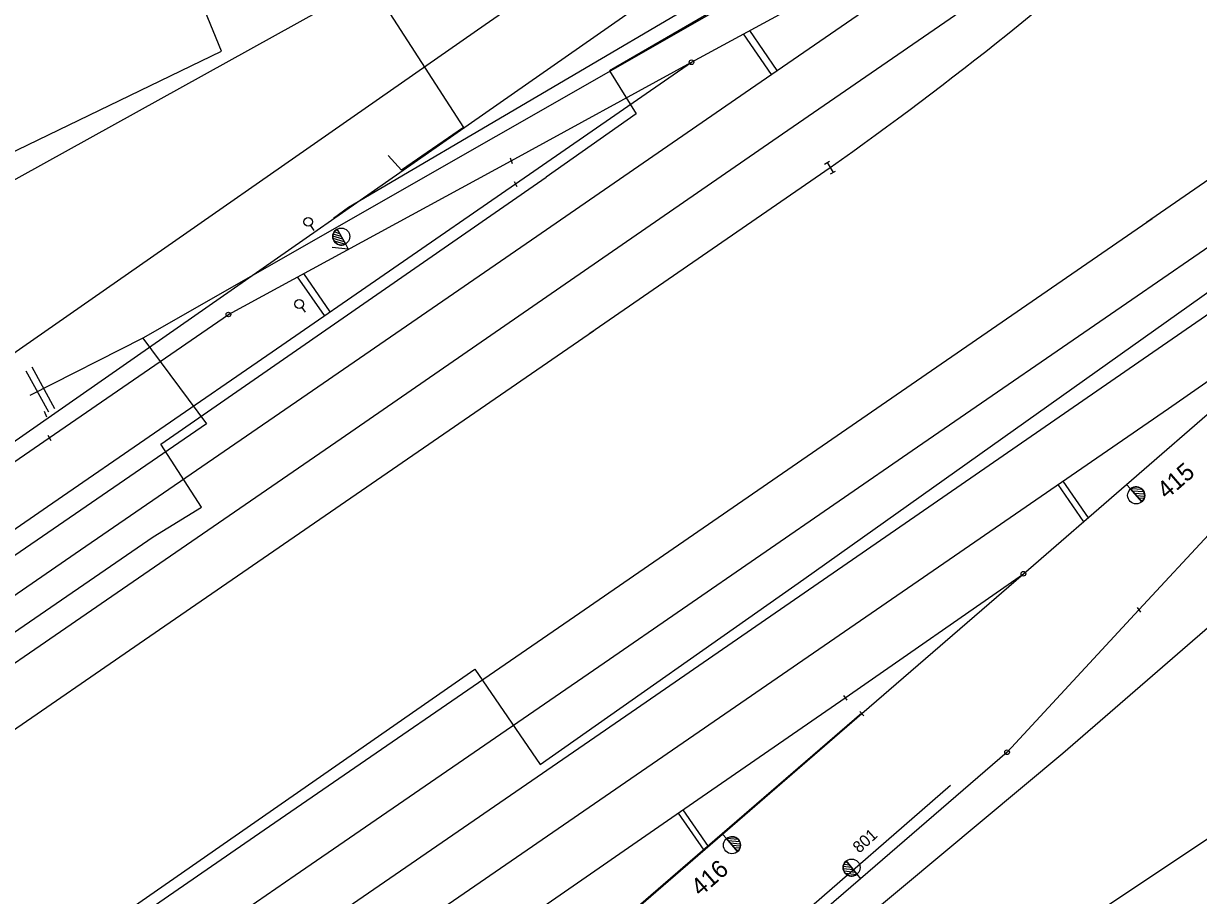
# Model space of a CAD drawing. Extents: x -469926 to -462499, y -1098642 to -1092733.
# Drawn here: x -465036.5 to -464935.8, y -1095237 to -1095162.2 of the extents above; entities that cross this region are included whole.
import ezdxf

# ---------------------------------------------------------------- set-up
doc = ezdxf.new("R2010")
doc.units = 0
for name, color, linetype in [('Vrstva 1', 7, 'Continuous'), ('Vrstva 16', 7, 'Continuous'), ('Vrstva 18', 7, 'Continuous'), ('Vrstva 2', 7, 'Continuous'), ('Vrstva 26', 7, 'Continuous'), ('Vrstva 46', 7, 'Continuous'), ('Vrstva 50', 7, 'Continuous'), ('Vrstva 51', 7, 'Continuous'), ('Vrstva 54', 7, 'Continuous'), ('Vrstva 55', 7, 'Continuous'), ('Vrstva 6', 7, 'Continuous'), ('Vrstva 62', 7, 'Continuous'), ('Vrstva 8', 7, 'Continuous')]:
    doc.layers.add(name, color=color, linetype=linetype)

msp = doc.modelspace()

# ---------------------------------------------------------------- linework, layer by layer
at = {"layer": 'Vrstva 1'}
for p, q in [((-464930.08, -1095123.21), (-465604.79, -1095594.4)), ((-464941.46, -1095185.87), (-464899.6, -1095157.05)), ((-464987.95, -1095188.77), (-464967.35, -1095174.56)), ((-464962.52, -1095194.64), (-464939.72, -1095178.93)), ((-464940.86, -1095191.22), (-464923.71, -1095179.34)), ((-465008.66, -1095181.56), (-465010.05, -1095181.42)), ((-465008.66, -1095181.56), (-465010.05, -1095181.42)), ((-464959.85, -1095198.53), (-464941.46, -1095185.87)), ((-465026.13, -1095215.09), (-464987.64, -1095188.57)), ((-464959.72, -1095204.26), (-464940.86, -1095191.22)), ((-464938.34, -1095195.24), (-464933.53, -1095191.89)), ((-464941.92, -1095201.75), (-464932.09, -1095193.21)), ((-464989.27, -1095213.08), (-464962.52, -1095194.64)), ((-464957.14, -1095208.19), (-464938.34, -1095195.24)), ((-464986.73, -1095217.05), (-464959.85, -1095198.53)), ((-464950.77, -1095209.42), (-464941.92, -1095201.75)), ((-464983.96, -1095220.97), (-464959.72, -1095204.26)), ((-465007.73, -1095243.02), (-464957.14, -1095208.19)), ((-464966.05, -1095220.06), (-464950.77, -1095209.42)), ((-464964.62, -1095221.42), (-464950.77, -1095209.42)), ((-464964.62, -1095221.42), (-464950.77, -1095209.42)), ((-465015.86, -1095231.38), (-464989.27, -1095213.08)), ((-465047.97, -1095230.12), (-465026.13, -1095215.09)), ((-465047.97, -1095230.12), (-465026.13, -1095215.09)), ((-465013.22, -1095235.29), (-464986.73, -1095217.05)), ((-464978.69, -1095228.8), (-464966.05, -1095220.06)), ((-465010.49, -1095239.26), (-464983.96, -1095220.97)), ((-464928.83, -1095228.07), (-464946.4, -1095239.79)), ((-465005.04, -1095247.02), (-464978.69, -1095228.8)), ((-465037.77, -1095246.48), (-465015.86, -1095231.38)), ((-465035.21, -1095250.43), (-465013.22, -1095235.29))]:
    msp.add_line(p, q, dxfattribs=at)
for points in [[(-464940.22, -1095179.25), (-464920.04, -1095165.33), (-464892.71, -1095146.51), (-464867.81, -1095129.37), (-464845.96, -1095114.34), (-464821.29, -1095097.22)], [(-465050.14, -1095214.48), (-465034.45, -1095203.65), (-465015.18, -1095190.36), (-464994.32, -1095175.97), (-464979.23, -1095165.52), (-464968.95, -1095159.91), (-464956.87, -1095153.32), (-464954.51, -1095152.03), (-464939.88, -1095144.06), (-464925.29, -1095136.11), (-464915.63, -1095130.86), (-464899.25, -1095121.96), (-464883.59, -1095113.44), (-464858.21, -1095099.59), (-464856.89, -1095098.88)], [(-465299.53, -1095397.72), (-465279.51, -1095383.93), (-465245.31, -1095360.38), (-465221.86, -1095344.22), (-465188.35, -1095321.12), (-465161.65, -1095302.72), (-465141.83, -1095289.07), (-465111.01, -1095267.84), (-465085.66, -1095250.39), (-465067.71, -1095238.02), (-465044.83, -1095222.26), (-465028.95, -1095211.34), (-465009.28, -1095197.81), (-464990.44, -1095184.8), (-464971.42, -1095171.67), (-464938.27, -1095148.8), (-464923.59, -1095138.69), (-464916.41, -1095133.75), (-464913.95, -1095132.05), (-464899.25, -1095121.96), (-464885.18, -1095112.29)], [(-465302.13, -1095393.8), (-465281.92, -1095379.85), (-465248.22, -1095356.6), (-465224.39, -1095340.19), (-465191.04, -1095317.22), (-465164.14, -1095298.72), (-465144.29, -1095285.02), (-465113.48, -1095263.74), (-465088.4, -1095246.47), (-465070.22, -1095233.95), (-465047.5, -1095218.29), (-465031.62, -1095207.37), (-465012.2, -1095194.01), (-464992.95, -1095180.77), (-464974.16, -1095167.8), (-464953.5, -1095153.56), (-464939.88, -1095144.06)], [(-465307.43, -1095385.96), (-465286.65, -1095371.69), (-465253.06, -1095348.54), (-465229.52, -1095332.3), (-465199.22, -1095311.43), (-465169.33, -1095290.81), (-465149.6, -1095277.23), (-465118.72, -1095255.95), (-465093.88, -1095238.85), (-465075.51, -1095226.19), (-465053, -1095210.63), (-465034.3, -1095197.75), (-465018.94, -1095187.17), (-464994.7, -1095173.97), (-464979.23, -1095165.52)], [(-464923.38, -1095193.56), (-464934.5, -1095205.65), (-464940.86, -1095212.52), (-464952.17, -1095224.73), (-464964.73, -1095235.61), (-464994.08, -1095260.93), (-465006.42, -1095271.75), (-465015.28, -1095279.41), (-465028.02, -1095292.96), (-465032.16, -1095297.34), (-465049.99, -1095316.73), (-465057.17, -1095324.8), (-465069.29, -1095338), (-465055.29, -1095325.61)], [(-464964.62, -1095221.38), (-464976.6, -1095231.73), (-464985.45, -1095239.39), (-465000.75, -1095250.04), (-465029.96, -1095270.02), (-465060.99, -1095291.48), (-465088.87, -1095310.8)]]:
    msp.add_lwpolyline(points, dxfattribs=at)
msp.add_arc((-465144.52, -1094923.25), 307.48, 305.1847, 312.2798, dxfattribs=at)
at = {"layer": 'Vrstva 16'}
for p, q in [((-465011.89, -1095179.53), (-465011.61, -1095179.95)), ((-465012.65, -1095186.57), (-465012.35, -1095186.98))]:
    msp.add_line(p, q, dxfattribs=at)
for centre in [(-465012.1, -1095179.22), (-465012.87, -1095186.27)]:
    msp.add_circle(centre, 0.378, dxfattribs=at)
at = {"layer": 'Vrstva 18'}
for p, q in [((-464967.82, -1095174.26), (-464967.39, -1095174)), ((-464967.6, -1095174.13), (-464967.09, -1095174.99)), ((-464967.35, -1095174.56), (-464967.35, -1095174.56)), ((-464967.3, -1095175.11), (-464966.88, -1095174.86))]:
    msp.add_line(p, q, dxfattribs=at)
at = {"layer": 'Vrstva 26'}
msp.add_lwpolyline([(-465009.93, -1095178.89), (-465008.64, -1095177.95), (-464976.35, -1095158.93), (-464958.24, -1095148.86), (-464915.86, -1095123.56), (-464906.97, -1095118)], dxfattribs=at)
at = {"layer": 'Vrstva 46'}
for p, q in [((-465011.06, -1095152.07), (-464998.79, -1095171.11)), ((-465011.06, -1095152.07), (-464998.79, -1095171.11)), ((-465057.73, -1095186.96), (-465006.79, -1095158.69)), ((-465057.73, -1095186.96), (-465006.79, -1095158.69)), ((-464998.79, -1095171.11), (-465004.1, -1095174.79)), ((-464998.79, -1095171.11), (-465004.1, -1095174.79)), ((-465004.1, -1095174.79), (-465005.24, -1095173.52)), ((-465004.1, -1095174.79), (-465005.24, -1095173.52))]:
    msp.add_line(p, q, dxfattribs=at)
at = {"layer": 'Vrstva 50'}
for p, q in [((-464996.93, -1095162.29), (-464982.5, -1095152.25)), ((-465060.04, -1095206.31), (-464996.93, -1095162.29)), ((-465060.04, -1095206.31), (-464996.93, -1095162.29)), ((-464913.41, -1095195.36), (-464947.39, -1095224.84)), ((-464947.39, -1095224.84), (-464971.07, -1095244.61))]:
    msp.add_line(p, q, dxfattribs=at)
at = {"layer": 'Vrstva 51'}
for p, q in [((-465019.53, -1095164.56), (-465025.06, -1095151.11)), ((-464961.23, -1095151.74), (-464986.27, -1095166.26)), ((-464969.59, -1095209.87), (-464897.67, -1095158.73)), ((-465044.13, -1095176.48), (-465019.53, -1095164.56)), ((-464986.27, -1095166.26), (-464983.99, -1095169.96)), ((-464983.99, -1095169.96), (-464991.68, -1095175.4)), ((-465024.74, -1095198.3), (-464991.68, -1095175.4)), ((-465024.74, -1095198.3), (-464991.68, -1095175.4)), ((-465021.26, -1095203.69), (-465024.74, -1095198.3)), ((-465021.26, -1095203.69), (-465024.74, -1095198.3)), ((-465025.39, -1095206.24), (-465021.26, -1095203.69)), ((-465025.39, -1095206.24), (-465021.26, -1095203.69)), ((-465068.62, -1095235.99), (-465025.39, -1095206.24)), ((-465068.62, -1095235.99), (-465025.39, -1095206.24)), ((-464992.22, -1095225.8), (-464969.59, -1095209.87)), ((-465145.01, -1095319.95), (-464997.81, -1095217.61)), ((-464997.81, -1095217.61), (-464992.22, -1095225.8)), ((-464990.47, -1095256.64), (-464957.02, -1095227.56))]:
    msp.add_line(p, q, dxfattribs=at)
at = {"layer": 'Vrstva 54'}
msp.add_line((-465026.27, -1095189.19), (-465035.97, -1095194.12), dxfattribs=at)
msp.add_line((-465026.27, -1095189.19), (-465035.97, -1095194.12), dxfattribs=at)
msp.add_lwpolyline([(-464916.82, -1095124.42), (-464935.66, -1095137.37), (-465026.27, -1095189.19), (-465020.81, -1095196.55), (-465298.4, -1095387.38), (-465300.51, -1095384.31), (-465702.28, -1095658.07)], dxfattribs=at)
at = {"layer": 'Vrstva 55'}
for p, q in [((-464952.17, -1095224.73), (-464940.86, -1095212.52)), ((-464941.01, -1095212.31), (-464940.72, -1095212.72)), ((-464940.86, -1095212.52), (-464940.86, -1095212.52)), ((-464965.67, -1095234.42), (-464966.18, -1095234.36)), ((-464965.84, -1095234.21), (-464966.08, -1095234.18)), ((-464965.04, -1095235.21), (-464965.96, -1095234.06)), ((-464965.96, -1095234.06), (-464965.04, -1095235.21)), ((-464965.51, -1095234.62), (-464966.23, -1095234.54)), ((-464965.34, -1095234.83), (-464966.23, -1095234.73)), ((-464965.18, -1095235.04), (-464966.17, -1095234.93)), ((-464965.09, -1095235.24), (-464966.04, -1095235.13)), ((-464965.04, -1095235.21), (-464964.73, -1095235.61)), ((-464965.04, -1095235.21), (-464965.04, -1095235.21))]:
    msp.add_line(p, q, dxfattribs=at)
for centre, radius in [((-464952.17, -1095224.73), 0.2), ((-464965.5, -1095234.63), 0.731)]:
    msp.add_circle(centre, radius, dxfattribs=at)
msp.add_arc((-464965.5, -1095234.63), 0.732, 128.6054, 308.5663, dxfattribs=at)
at = {"layer": 'Vrstva 6'}
for p, q in [((-465026.13, -1095215.09), (-464987.64, -1095188.57)), ((-464950.77, -1095209.42), (-464941.92, -1095201.75)), ((-464966.05, -1095220.06), (-464950.77, -1095209.42)), ((-464976.58, -1095231.76), (-464964.62, -1095221.42)), ((-464985.43, -1095239.42), (-464976.58, -1095231.76))]:
    msp.add_line(p, q, dxfattribs=at)
at = {"layer": 'Vrstva 62'}
for p, q in [((-464971.88, -1095166.23), (-464974.24, -1095162.8)), ((-464972.37, -1095166.57), (-464974.77, -1095163.09)), ((-465010.71, -1095187.27), (-465013.01, -1095183.94)), ((-465010.71, -1095187.27), (-465013.01, -1095183.94)), ((-465010.22, -1095186.93), (-465012.48, -1095183.65)), ((-465010.22, -1095186.93), (-465012.48, -1095183.65)), ((-465034.35, -1095195.55), (-465036.27, -1095192.03)), ((-465034.35, -1095195.55), (-465036.27, -1095192.03)), ((-465033.83, -1095195.27), (-465035.77, -1095191.69)), ((-465033.83, -1095195.27), (-465035.77, -1095191.69)), ((-464947.81, -1095201.76), (-464945.61, -1095204.95)), ((-464947.4, -1095201.48), (-464945.23, -1095204.62)), ((-464980.37, -1095229.96), (-464978.17, -1095233.14)), ((-464979.96, -1095229.68), (-464977.79, -1095232.81))]:
    msp.add_line(p, q, dxfattribs=at)
at = {"layer": 'Vrstva 8'}
for p, q in [((-464979.23, -1095165.52), (-464979.23, -1095165.52)), ((-464994.79, -1095173.73), (-464994.61, -1095174.2)), ((-464994.79, -1095173.73), (-464994.61, -1095174.2)), ((-464994.7, -1095173.97), (-464994.7, -1095173.97)), ((-464994.7, -1095173.97), (-464994.7, -1095173.97)), ((-464994.45, -1095175.76), (-464994.2, -1095176.19)), ((-464994.45, -1095175.76), (-464994.2, -1095176.19)), ((-464994.32, -1095175.97), (-464994.32, -1095175.97)), ((-464994.32, -1095175.97), (-464994.32, -1095175.97)), ((-465009.52, -1095180), (-465009.74, -1095179.94)), ((-465009.52, -1095180), (-465009.74, -1095179.94)), ((-465008.9, -1095181.12), (-465009.61, -1095179.84)), ((-465009.61, -1095179.84), (-465008.9, -1095181.12)), ((-465008.9, -1095181.12), (-465009.61, -1095179.84)), ((-465009.61, -1095179.84), (-465008.9, -1095181.12)), ((-465009.13, -1095180.7), (-465009.98, -1095180.45)), ((-465009.13, -1095180.7), (-465009.98, -1095180.45)), ((-465009, -1095180.94), (-465009.96, -1095180.65)), ((-465009, -1095180.94), (-465009.96, -1095180.65)), ((-465009.26, -1095180.47), (-465009.95, -1095180.27)), ((-465009.26, -1095180.47), (-465009.95, -1095180.27)), ((-465009.39, -1095180.24), (-465009.87, -1095180.09)), ((-465009.39, -1095180.24), (-465009.87, -1095180.09)), ((-465008.95, -1095181.14), (-465009.86, -1095180.88)), ((-465008.95, -1095181.14), (-465009.86, -1095180.88)), ((-465008.9, -1095181.12), (-465008.66, -1095181.57)), ((-465008.9, -1095181.12), (-465008.9, -1095181.12)), ((-465008.9, -1095181.12), (-465008.66, -1095181.57)), ((-465008.9, -1095181.12), (-465008.9, -1095181.12)), ((-465018.94, -1095187.17), (-465018.95, -1095187.17)), ((-465018.94, -1095187.17), (-465018.95, -1095187.17)), ((-465034.73, -1095195.47), (-465034.54, -1095195.94)), ((-465034.73, -1095195.47), (-465034.54, -1095195.94)), ((-465034.63, -1095195.71), (-465034.63, -1095195.71)), ((-465034.63, -1095195.71), (-465034.63, -1095195.71)), ((-465034.41, -1095197.52), (-465034.18, -1095197.97)), ((-465034.41, -1095197.52), (-465034.18, -1095197.97)), ((-465034.3, -1095197.75), (-465034.3, -1095197.75)), ((-465034.3, -1095197.75), (-465034.3, -1095197.75)), ((-464941.58, -1095202.14), (-464941.92, -1095201.75)), ((-464941.58, -1095202.14), (-464940.62, -1095203.24)), ((-464941.58, -1095202.14), (-464941.58, -1095202.14)), ((-464940.62, -1095203.24), (-464941.58, -1095202.14)), ((-464941.54, -1095202.11), (-464940.59, -1095202.17)), ((-464941.44, -1095202.3), (-464940.45, -1095202.37)), ((-464941.27, -1095202.5), (-464940.38, -1095202.56)), ((-464941.1, -1095202.7), (-464940.38, -1095202.75)), ((-464940.92, -1095202.9), (-464940.42, -1095202.94)), ((-464940.75, -1095203.1), (-464940.51, -1095203.12)), ((-464966.2, -1095219.86), (-464965.9, -1095220.26)), ((-464964.79, -1095221.23), (-464964.46, -1095221.61)), ((-464985.43, -1095239.42), (-464976.58, -1095231.76)), ((-464976.24, -1095232.15), (-464976.58, -1095231.76)), ((-464976.24, -1095232.15), (-464975.28, -1095233.26)), ((-464976.24, -1095232.15), (-464976.24, -1095232.15)), ((-464975.28, -1095233.26), (-464976.24, -1095232.15)), ((-464976.2, -1095232.12), (-464975.25, -1095232.19)), ((-464976.1, -1095232.31), (-464975.11, -1095232.39)), ((-464975.93, -1095232.51), (-464975.04, -1095232.58)), ((-464975.76, -1095232.71), (-464975.04, -1095232.77)), ((-464975.58, -1095232.91), (-464975.08, -1095232.95)), ((-464975.41, -1095233.11), (-464975.17, -1095233.13))]:
    msp.add_line(p, q, dxfattribs=at)
for centre, radius in [((-464979.23, -1095165.52), 0.2), ((-465009.26, -1095180.48), 0.731), ((-465009.26, -1095180.48), 0.731), ((-465018.94, -1095187.17), 0.2), ((-465018.94, -1095187.17), 0.2), ((-464941.1, -1095202.69), 0.731), ((-464950.77, -1095209.42), 0.2), ((-464975.76, -1095232.71), 0.731)]:
    msp.add_circle(centre, radius, dxfattribs=at)
for centre, start, end in [((-465009.25, -1095180.48), 118.7462, 298.7071), ((-465009.25, -1095180.48), 118.7462, 298.7071), ((-464941.1, -1095202.69), 310.9923, 130.9531), ((-464975.76, -1095232.71), 310.8843, 130.8451)]:
    msp.add_arc(centre, 0.732, start, end, dxfattribs=at)

# ---------------------------------------------------------------- texts
at = {"layer": 'Vrstva 2'}
for s, rotation, p in [('415', 40.7884, (-464938.5, -1095203.08)), ('416', 40.8298, (-464978.47, -1095237.16))]:
    msp.add_text(s, height=1.5, rotation=rotation, dxfattribs=at).set_placement(p)
at = {"layer": 'Vrstva 55'}
msp.add_text('801', height=1, rotation=42.3835, dxfattribs=at).set_placement((-464964.85, -1095233.45))

doc.saveas('drawing.dxf')
